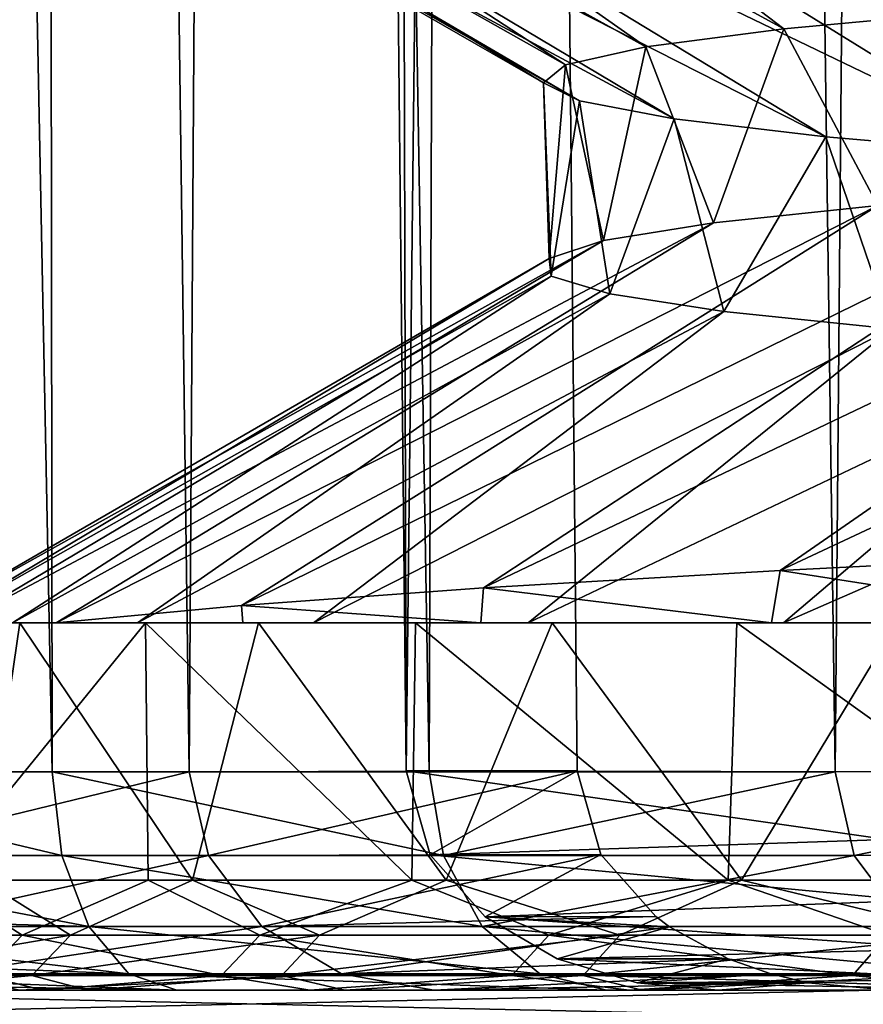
# Model space of a CAD drawing. Header units: millimetres. Extents: x -39.5 to 39.5, y -2 to 94.9.
# Tile 414 of 656: x -14.1 to -13, y 38 to 39.3. Entities that reach past the tile are written whole.
import ezdxf

# ---------------------------------------------------------------- set-up
doc = ezdxf.new("R2010")
doc.units = ezdxf.units.MM
doc.header["$LTSCALE"] = 65.185185
for name, color, linetype in [('11', 7, 'CONTINUOUS'), ('12', 7, 'CONTINUOUS'), ('126', 7, 'CONTINUOUS'), ('127', 7, 'CONTINUOUS'), ('128', 7, 'CONTINUOUS'), ('140', 7, 'CONTINUOUS'), ('148', 7, 'CONTINUOUS'), ('149', 7, 'CONTINUOUS'), ('151', 7, 'CONTINUOUS'), ('169', 7, 'CONTINUOUS'), ('17', 7, 'CONTINUOUS'), ('170', 7, 'CONTINUOUS'), ('171', 7, 'CONTINUOUS'), ('43', 7, 'CONTINUOUS'), ('62', 7, 'CONTINUOUS'), ('633', 7, 'CONTINUOUS'), ('637', 7, 'CONTINUOUS')]:
    doc.layers.add(name, color=color, linetype=linetype)

msp = doc.modelspace()

# ---------------------------------------------------------------- linework, layer by layer
at = {"layer": '11', "color": 7, "linetype": 'Continuous'}
for points in [[(-16.5015, 38, -0.4488), (-12.1114, 38, -11.6397), (-16.7946, 38, 0.3335), (-16.5015, 38, -0.4488)], [(-16.7946, 38, 0.3335), (-12.1114, 38, -11.6397), (-16.7598, 38, 1.1314), (-16.7946, 38, 0.3335)], [(-12.1114, 38, -11.6397), (-12.0407, 38, -11.7129), (-16.7598, 38, 1.1314), (-12.1114, 38, -11.6397)], [(-16.7598, 38, 1.1314), (-12.0407, 38, -11.7129), (-16.7527, 38, 1.2319), (-16.7598, 38, 1.1314)], [(-12.0407, 38, -11.7129), (-11.5448, 38, -12.2019), (-16.7527, 38, 1.2319), (-12.0407, 38, -11.7129)], [(-16.7527, 38, 1.2319), (-11.5448, 38, -12.2019), (-16.6871, 38, 1.9264), (-16.7527, 38, 1.2319)], [(-11.5448, 38, -12.2019), (-11.351, 38, -11.9857), (-16.6871, 38, 1.9264), (-11.5448, 38, -12.2019)], [(-16.6871, 38, 1.9264), (-11.351, 38, -11.9857), (-13.717, 38, -5.5581), (-16.6871, 38, 1.9264)], [(-16.3996, 38, 1.8853), (-16.6871, 38, 1.9264), (-14.0801, 38, -4.5606), (-16.3996, 38, 1.8853)], [(-14.0801, 38, -4.5606), (-16.6871, 38, 1.9264), (-13.717, 38, -5.5581), (-14.0801, 38, -4.5606)], [(-12.9294, 38, -10.2632), (-12.1114, 38, -11.6397), (-16.5015, 38, -0.4488), (-12.9294, 38, -10.2632)], [(-16.4407, 38, -1.4844), (-12.9294, 38, -10.2632), (-16.5015, 38, -0.4488), (-16.4407, 38, -1.4844)], [(-13.5483, 38, -9.4309), (-12.9294, 38, -10.2632), (-16.4407, 38, -1.4844), (-13.5483, 38, -9.4309)], [(-14.112, 38, -8.5646), (-13.5483, 38, -9.4309), (-16.4407, 38, -1.4844), (-14.112, 38, -8.5646)], [(-14.3702, 38, -3.5397), (-16.3996, 38, 1.8853), (-14.0801, 38, -4.5606), (-14.3702, 38, -3.5397)], [(-15.006, 38, 7.5491), (-15.051, 38, 7.459), (-14.019, 38, 4.7456), (-15.006, 38, 7.5491)], [(-14.019, 38, 4.7456), (-15.051, 38, 7.459), (-14.3084, 38, 3.7851), (-14.019, 38, 4.7456)], [(-14.6797, 38, 8.1656), (-15.006, 38, 7.5491), (-13.6696, 38, 5.6724), (-14.6797, 38, 8.1656)], [(-13.6696, 38, 5.6724), (-15.006, 38, 7.5491), (-14.019, 38, 4.7456), (-13.6696, 38, 5.6724)], [(-14.4298, 38, 8.0177), (-14.6797, 38, 8.1656), (-13.6696, 38, 5.6724), (-14.4298, 38, 8.0177)], [(-13.8981, 38, 8.9075), (-14.4298, 38, 8.0177), (-13.2651, 38, 6.5649), (-13.8981, 38, 8.9075)], [(-13.2651, 38, 6.5649), (-14.4298, 38, 8.0177), (-13.6696, 38, 5.6724), (-13.2651, 38, 6.5649)], [(-13.3136, 38, 9.7596), (-13.8981, 38, 8.9075), (-12.8038, 38, 7.4236), (-13.3136, 38, 9.7596)], [(-12.8038, 38, 7.4236), (-13.8981, 38, 8.9075), (-13.2651, 38, 6.5649), (-12.8038, 38, 7.4236)], [(-13.717, 38, -5.5581), (-11.351, 38, -11.9857), (-13.283, 38, -6.5265), (-13.717, 38, -5.5581)], [(-12.6761, 38, 10.5741), (-13.3136, 38, 9.7596), (-12.2877, 38, 8.2497), (-12.6761, 38, 10.5741)], [(-12.2877, 38, 8.2497), (-13.3136, 38, 9.7596), (-12.8038, 38, 7.4236), (-12.2877, 38, 8.2497)], [(-11.351, 38, -11.9857), (-10.5743, 38, -12.676), (-13.283, 38, -6.5265), (-11.351, 38, -11.9857)], [(-13.283, 38, -6.5265), (-10.5743, 38, -12.676), (-12.7766, 38, -7.4689), (-13.283, 38, -6.5265)], [(-13.1617, 38, -10.4374), (-12.7171, 38, -10.9748), (-12.9294, 38, -10.2632), (-13.1617, 38, -10.4374)]]:
    msp.add_3dface(points, dxfattribs=at)
at = {"layer": '12', "color": 7, "linetype": 'Continuous'}
for points in [[(-14.715, 71, 8.701), (-14.5398, 38.2987, 8.4314), (-14.0675, 38.2974, 9.1979), (-14.715, 71, 8.701)], [(-14.1112, 71, 9.6496), (-14.715, 71, 8.701), (-14.0675, 38.2974, 9.1979), (-14.1112, 71, 9.6496)], [(-14.369, 38.2974, -8.7193), (-14.3151, 71, -9.3443), (-13.8813, 38.2974, -9.4765), (-14.369, 38.2974, -8.7193)], [(-14.3151, 71, -9.3443), (-13.6698, 71, -10.2652), (-13.8813, 38.2974, -9.4765), (-14.3151, 71, -9.3443)], [(-13.4463, 71, 10.5564), (-14.1112, 71, 9.6496), (-13.5547, 38.2974, 9.9382), (-13.4463, 71, 10.5564)], [(-13.5547, 38.2974, 9.9382), (-14.1112, 71, 9.6496), (-14.0675, 38.2974, 9.1979), (-13.5547, 38.2974, 9.9382)], [(-13.6698, 71, -10.2652), (-13.3538, 38.2987, -10.2065), (-13.8813, 38.2974, -9.4765), (-13.6698, 71, -10.2652)], [(-13.0028, 38.2974, 10.65), (-13.4463, 71, 10.5564), (-13.5547, 38.2974, 9.9382), (-13.0028, 38.2974, 10.65)], [(-12.7232, 71, 11.4175), (-13.4463, 71, 10.5564), (-13.0028, 38.2974, 10.65), (-12.7232, 71, 11.4175)], [(-12.4134, 38.2987, 11.3315), (-12.7232, 71, 11.4175), (-13.0028, 38.2974, 10.65), (-12.4134, 38.2987, 11.3315)]]:
    msp.add_3dface(points, dxfattribs=at)
at = {"layer": '126', "color": 7, "linetype": 'Continuous'}
for points in [[(-13.586, 38.2987, -10.3807), (-12.9442, 38.2971, -11.1708), (-12.9325, 38.2051, -11.1607), (-13.586, 38.2987, -10.3807)], [(-13.586, 38.2987, -10.3807), (-12.9325, 38.2051, -11.1607), (-13.5534, 38.1844, -10.3852), (-13.586, 38.2987, -10.3807)], [(-12.9325, 38.2051, -11.1607), (-12.9, 38.1222, -11.1327), (-13.5534, 38.1844, -10.3852), (-12.9325, 38.2051, -11.1607)], [(-13.5534, 38.1844, -10.3852), (-12.9, 38.1222, -11.1327), (-13.4785, 38.1001, -10.3954), (-13.5534, 38.1844, -10.3852)], [(-12.9, 38.1222, -11.1327), (-12.8498, 38.0566, -11.0894), (-13.4785, 38.1001, -10.3954), (-12.9, 38.1222, -11.1327)], [(-13.4785, 38.1001, -10.3954), (-12.8498, 38.0566, -11.0894), (-13.3808, 38.0429, -10.4086), (-13.4785, 38.1001, -10.3954)], [(-12.8498, 38.0566, -11.0894), (-12.7868, 38.0145, -11.035), (-13.3808, 38.0429, -10.4086), (-12.8498, 38.0566, -11.0894)], [(-13.3808, 38.0429, -10.4086), (-12.7868, 38.0145, -11.035), (-13.272, 38.0102, -10.423), (-13.3808, 38.0429, -10.4086)], [(-12.7868, 38.0145, -11.035), (-12.7171, 38, -10.9748), (-13.272, 38.0102, -10.423), (-12.7868, 38.0145, -11.035)], [(-12.7171, 38, -10.9748), (-13.1617, 38, -10.4374), (-13.272, 38.0102, -10.423), (-12.7171, 38, -10.9748)]]:
    msp.add_3dface(points, dxfattribs=at)
at = {"layer": '127', "color": 7, "linetype": 'Continuous'}
for points in [[(-13.3538, 38.2987, -10.2065), (-13.586, 38.2987, -10.3807), (-13.5534, 38.1844, -10.3852), (-13.3538, 38.2987, -10.2065)], [(-13.3538, 38.2987, -10.2065), (-13.5534, 38.1844, -10.3852), (-13.3214, 38.1847, -10.211), (-13.3538, 38.2987, -10.2065)], [(-13.5534, 38.1844, -10.3852), (-13.4785, 38.1001, -10.3954), (-13.3214, 38.1847, -10.211), (-13.5534, 38.1844, -10.3852)], [(-13.3214, 38.1847, -10.211), (-13.4785, 38.1001, -10.3954), (-13.2464, 38.1002, -10.2212), (-13.3214, 38.1847, -10.211)], [(-13.2464, 38.1002, -10.2212), (-13.4785, 38.1001, -10.3954), (-13.228, 38.0863, -10.2239), (-13.2464, 38.1002, -10.2212)], [(-13.4785, 38.1001, -10.3954), (-13.3808, 38.0429, -10.4086), (-13.228, 38.0863, -10.2239), (-13.4785, 38.1001, -10.3954)], [(-13.228, 38.0863, -10.2239), (-13.3808, 38.0429, -10.4086), (-13.1484, 38.0428, -10.2344), (-13.228, 38.0863, -10.2239)], [(-13.3808, 38.0429, -10.4086), (-13.272, 38.0102, -10.423), (-13.1484, 38.0428, -10.2344), (-13.3808, 38.0429, -10.4086)], [(-13.1484, 38.0428, -10.2344), (-13.272, 38.0102, -10.423), (-13.0902, 38.0222, -10.2422), (-13.1484, 38.0428, -10.2344)], [(-13.0902, 38.0222, -10.2422), (-13.272, 38.0102, -10.423), (-13.0394, 38.0102, -10.2488), (-13.0902, 38.0222, -10.2422)], [(-13.272, 38.0102, -10.423), (-13.1617, 38, -10.4374), (-13.0394, 38.0102, -10.2488), (-13.272, 38.0102, -10.423)], [(-13.1617, 38, -10.4374), (-12.9294, 38, -10.2632), (-13.0394, 38.0102, -10.2488), (-13.1617, 38, -10.4374)]]:
    msp.add_3dface(points, dxfattribs=at)
at = {"layer": '128', "color": 7, "linetype": 'Continuous'}
for points in [[(-14.369, 38.2974, -8.7193), (-13.8813, 38.2974, -9.4765), (-14.3489, 38.1834, -8.7071), (-14.369, 38.2974, -8.7193)], [(-14.3489, 38.1834, -8.7071), (-13.8813, 38.2974, -9.4765), (-13.8551, 38.1834, -9.4731), (-14.3489, 38.1834, -8.7071)], [(-13.8813, 38.2974, -9.4765), (-13.3538, 38.2987, -10.2065), (-13.8551, 38.1834, -9.4731), (-13.8813, 38.2974, -9.4765)], [(-13.3538, 38.2987, -10.2065), (-13.3214, 38.1847, -10.211), (-13.8551, 38.1834, -9.4731), (-13.3538, 38.2987, -10.2065)], [(-14.3489, 38.1834, -8.7071), (-13.8551, 38.1834, -9.4731), (-14.293, 38.0869, -8.6732), (-14.3489, 38.1834, -8.7071)], [(-14.293, 38.0869, -8.6732), (-13.8551, 38.1834, -9.4731), (-13.7822, 38.0869, -9.464), (-14.293, 38.0869, -8.6732)], [(-13.8551, 38.1834, -9.4731), (-13.3214, 38.1847, -10.211), (-13.7822, 38.0869, -9.464), (-13.8551, 38.1834, -9.4731)], [(-13.3214, 38.1847, -10.211), (-13.2464, 38.1002, -10.2212), (-13.7822, 38.0869, -9.464), (-13.3214, 38.1847, -10.211)], [(-13.2464, 38.1002, -10.2212), (-13.228, 38.0863, -10.2239), (-13.7822, 38.0869, -9.464), (-13.2464, 38.1002, -10.2212)], [(-14.293, 38.0869, -8.6732), (-13.7822, 38.0869, -9.464), (-14.21, 38.0225, -8.6228), (-14.293, 38.0869, -8.6732)], [(-14.21, 38.0225, -8.6228), (-13.7822, 38.0869, -9.464), (-13.6742, 38.0225, -9.4495), (-14.21, 38.0225, -8.6228)], [(-13.7822, 38.0869, -9.464), (-13.228, 38.0863, -10.2239), (-13.6742, 38.0225, -9.4495), (-13.7822, 38.0869, -9.464)], [(-13.228, 38.0863, -10.2239), (-13.1484, 38.0428, -10.2344), (-13.6742, 38.0225, -9.4495), (-13.228, 38.0863, -10.2239)], [(-13.1484, 38.0428, -10.2344), (-13.0902, 38.0222, -10.2422), (-13.6742, 38.0225, -9.4495), (-13.1484, 38.0428, -10.2344)], [(-14.112, 38, -8.5646), (-14.21, 38.0225, -8.6228), (-13.6742, 38.0225, -9.4495), (-14.112, 38, -8.5646)], [(-13.5483, 38, -9.4309), (-14.112, 38, -8.5646), (-13.6742, 38.0225, -9.4495), (-13.5483, 38, -9.4309)], [(-13.0902, 38.0222, -10.2422), (-13.5483, 38, -9.4309), (-13.6742, 38.0225, -9.4495), (-13.0902, 38.0222, -10.2422)], [(-13.5483, 38, -9.4309), (-13.0902, 38.0222, -10.2422), (-13.0394, 38.0102, -10.2488), (-13.5483, 38, -9.4309)], [(-12.9294, 38, -10.2632), (-13.5483, 38, -9.4309), (-13.0394, 38.0102, -10.2488), (-12.9294, 38, -10.2632)]]:
    msp.add_3dface(points, dxfattribs=at)
at = {"layer": '140', "color": 7, "linetype": 'Continuous'}
for points in [[(-14.0675, 38.2974, 9.1979), (-14.5398, 38.2987, 8.4314), (-14.0541, 38.1834, 9.1752), (-14.0675, 38.2974, 9.1979)], [(-14.5398, 38.2987, 8.4314), (-14.5316, 38.1847, 8.3998), (-14.0541, 38.1834, 9.1752), (-14.5398, 38.2987, 8.4314)], [(-13.5547, 38.2974, 9.9382), (-14.0675, 38.2974, 9.1979), (-13.5354, 38.1834, 9.9245), (-13.5547, 38.2974, 9.9382)], [(-13.5354, 38.1834, 9.9245), (-14.0675, 38.2974, 9.1979), (-14.0541, 38.1834, 9.1752), (-13.5354, 38.1834, 9.9245)], [(-13.0028, 38.2974, 10.65), (-13.5547, 38.2974, 9.9382), (-13.5354, 38.1834, 9.9245), (-13.0028, 38.2974, 10.65)], [(-12.9767, 38.1834, 10.6446), (-13.0028, 38.2974, 10.65), (-13.5354, 38.1834, 9.9245), (-12.9767, 38.1834, 10.6446)], [(-12.4134, 38.2987, 11.3315), (-13.0028, 38.2974, 10.65), (-12.9767, 38.1834, 10.6446), (-12.4134, 38.2987, 11.3315)], [(-12.3806, 38.1845, 11.3331), (-12.4134, 38.2987, 11.3315), (-12.9767, 38.1834, 10.6446), (-12.3806, 38.1845, 11.3331)], [(-14.5316, 38.1847, 8.3998), (-14.5123, 38.1002, 8.3266), (-14.0178, 38.0869, 9.1113), (-14.5316, 38.1847, 8.3998)], [(-14.0541, 38.1834, 9.1752), (-14.5316, 38.1847, 8.3998), (-14.0178, 38.0869, 9.1113), (-14.0541, 38.1834, 9.1752)], [(-13.5354, 38.1834, 9.9245), (-14.0541, 38.1834, 9.1752), (-13.4827, 38.0869, 9.8859), (-13.5354, 38.1834, 9.9245)], [(-13.4827, 38.0869, 9.8859), (-14.0541, 38.1834, 9.1752), (-14.0178, 38.0869, 9.1113), (-13.4827, 38.0869, 9.8859)], [(-12.9767, 38.1834, 10.6446), (-13.5354, 38.1834, 9.9245), (-13.4827, 38.0869, 9.8859), (-12.9767, 38.1834, 10.6446)], [(-12.9049, 38.0869, 10.6292), (-12.9767, 38.1834, 10.6446), (-13.4827, 38.0869, 9.8859), (-12.9049, 38.0869, 10.6292)], [(-12.3806, 38.1845, 11.3331), (-12.9767, 38.1834, 10.6446), (-12.9049, 38.0869, 10.6292), (-12.3806, 38.1845, 11.3331)], [(-14.5123, 38.1002, 8.3266), (-14.5078, 38.0863, 8.3085), (-14.0178, 38.0869, 9.1113), (-14.5123, 38.1002, 8.3266)], [(-14.0178, 38.0869, 9.1113), (-14.5078, 38.0863, 8.3085), (-13.9631, 38.0225, 9.0172), (-14.0178, 38.0869, 9.1113)], [(-14.5078, 38.0863, 8.3085), (-14.487, 38.0428, 8.231), (-13.9631, 38.0225, 9.0172), (-14.5078, 38.0863, 8.3085)], [(-13.4827, 38.0869, 9.8859), (-14.0178, 38.0869, 9.1113), (-13.4044, 38.0225, 9.8285), (-13.4827, 38.0869, 9.8859)], [(-13.4044, 38.0225, 9.8285), (-14.0178, 38.0869, 9.1113), (-13.9631, 38.0225, 9.0172), (-13.4044, 38.0225, 9.8285)], [(-12.9049, 38.0869, 10.6292), (-13.4827, 38.0869, 9.8859), (-12.7986, 38.0225, 10.6053), (-12.9049, 38.0869, 10.6292)], [(-12.7986, 38.0225, 10.6053), (-13.4827, 38.0869, 9.8859), (-13.4044, 38.0225, 9.8285), (-12.7986, 38.0225, 10.6053)], [(-14.487, 38.0428, 8.231), (-14.4719, 38.0222, 8.1743), (-13.9631, 38.0225, 9.0172), (-14.487, 38.0428, 8.231)], [(-14.4719, 38.0222, 8.1743), (-13.8981, 38, 8.9075), (-13.9631, 38.0225, 9.0172), (-14.4719, 38.0222, 8.1743)], [(-13.8981, 38, 8.9075), (-14.4719, 38.0222, 8.1743), (-14.4587, 38.0102, 8.1248), (-13.8981, 38, 8.9075)], [(-13.8981, 38, 8.9075), (-13.3136, 38, 9.7596), (-13.9631, 38.0225, 9.0172), (-13.8981, 38, 8.9075)], [(-13.3136, 38, 9.7596), (-13.4044, 38.0225, 9.8285), (-13.9631, 38.0225, 9.0172), (-13.3136, 38, 9.7596)], [(-13.3136, 38, 9.7596), (-12.6761, 38, 10.5741), (-13.4044, 38.0225, 9.8285), (-13.3136, 38, 9.7596)], [(-12.6761, 38, 10.5741), (-12.7986, 38.0225, 10.6053), (-13.4044, 38.0225, 9.8285), (-12.6761, 38, 10.5741)], [(-14.4298, 38, 8.0177), (-13.8981, 38, 8.9075), (-14.4587, 38.0102, 8.1248), (-14.4298, 38, 8.0177)]]:
    msp.add_3dface(points, dxfattribs=at)
at = {"layer": '148', "color": 7, "linetype": 'Continuous'}
for points in [[(-14.6467, 38.5, -0.2987), (-14.5863, 38.5, -1.3644), (-13.9513, 38.5, -2.3488), (-14.6467, 38.5, -0.2987)], [(-14.1212, 38.5, -1.3529), (-14.6467, 38.5, -0.2987), (-13.9513, 38.5, -2.3488), (-14.1212, 38.5, -1.3529)], [(-14.4472, 38.5, -2.4268), (-12.0508, 38.5, -8.3306), (-14.5863, 38.5, -1.3644), (-14.4472, 38.5, -2.4268)], [(-14.5863, 38.5, -1.3644), (-12.0508, 38.5, -8.3306), (-13.073, 38.5, -5.1008), (-14.5863, 38.5, -1.3644)], [(-13.9513, 38.5, -2.3488), (-14.5863, 38.5, -1.3644), (-13.7119, 38.5, -3.3155), (-13.9513, 38.5, -2.3488)], [(-13.7119, 38.5, -3.3155), (-14.5863, 38.5, -1.3644), (-13.42, 38.5, -4.2327), (-13.7119, 38.5, -3.3155)], [(-13.42, 38.5, -4.2327), (-14.5863, 38.5, -1.3644), (-13.073, 38.5, -5.1008), (-13.42, 38.5, -4.2327)], [(-12.6271, 38.5, -7.4275), (-12.0508, 38.5, -8.3306), (-14.4472, 38.5, -2.4268), (-12.6271, 38.5, -7.4275)], [(-14.2316, 38.5, -3.4759), (-12.6271, 38.5, -7.4275), (-14.4472, 38.5, -2.4268), (-14.2316, 38.5, -3.4759)], [(-14.1112, 38.5, 3.9364), (-14.3609, 38.5, 2.8942), (-14.0619, 38.5, 2.861), (-14.1112, 38.5, 3.9364)], [(-14.0619, 38.5, 2.861), (-14.3609, 38.5, 2.8942), (-14.1939, 38.5, 1.782), (-14.0619, 38.5, 2.861)], [(-13.1363, 38.5, -6.4852), (-12.6271, 38.5, -7.4275), (-14.2316, 38.5, -3.4759), (-13.1363, 38.5, -6.4852)], [(-13.9404, 38.5, -4.5032), (-13.1363, 38.5, -6.4852), (-14.2316, 38.5, -3.4759), (-13.9404, 38.5, -4.5032)], [(-13.787, 38.5, 4.9532), (-14.1112, 38.5, 3.9364), (-13.8084, 38.5, 3.9004), (-13.787, 38.5, 4.9532)], [(-13.8084, 38.5, 3.9004), (-14.1112, 38.5, 3.9364), (-14.0619, 38.5, 2.861), (-13.8084, 38.5, 3.9004)], [(-13.5736, 38.5, -5.5111), (-13.1363, 38.5, -6.4852), (-13.9404, 38.5, -4.5032), (-13.5736, 38.5, -5.5111)], [(-13.4845, 38.5, 4.907), (-13.787, 38.5, 4.9532), (-13.8084, 38.5, 3.9004), (-13.4845, 38.5, 4.907)], [(-13.3875, 38.5, 5.9487), (-13.787, 38.5, 4.9532), (-13.4845, 38.5, 4.907), (-13.3875, 38.5, 5.9487)], [(-13.0894, 38.5, 5.8819), (-13.3875, 38.5, 5.9487), (-13.4845, 38.5, 4.907), (-13.0894, 38.5, 5.8819)], [(-12.9187, 38.5, 6.9087), (-13.3875, 38.5, 5.9487), (-13.0894, 38.5, 5.8819), (-12.9187, 38.5, 6.9087)], [(-12.623, 38.5, 6.825), (-12.9187, 38.5, 6.9087), (-13.0894, 38.5, 5.8819), (-12.623, 38.5, 6.825)], [(-12.0508, 38.5, -8.3306), (-11.412, 38.5, -9.1859), (-13.073, 38.5, -5.1008), (-12.0508, 38.5, -8.3306)], [(-13.073, 38.5, -5.1008), (-11.412, 38.5, -9.1859), (-12.6914, 38.5, -5.9089), (-13.073, 38.5, -5.1008)]]:
    msp.add_3dface(points, dxfattribs=at)
at = {"layer": '149', "color": 7, "linetype": 'Continuous'}
for points in [[(-14.3609, 38.5, 2.8942), (-14.1112, 38.5, 3.9364), (-14.1628, 38.15, 3.7468), (-14.3609, 38.5, 2.8942)], [(-13.9404, 38.5, -4.5032), (-14.2316, 38.5, -3.4759), (-14.2251, 38.15, -3.5027), (-13.9404, 38.5, -4.5032)], [(-13.9369, 38.15, -4.5149), (-13.9404, 38.5, -4.5032), (-14.2251, 38.15, -3.5027), (-13.9369, 38.15, -4.5149)], [(-14.1628, 38.15, 3.7468), (-14.1112, 38.5, 3.9364), (-13.8766, 38.15, 4.697), (-14.1628, 38.15, 3.7468)], [(-14.1112, 38.5, 3.9364), (-13.787, 38.5, 4.9532), (-13.8766, 38.15, 4.697), (-14.1112, 38.5, 3.9364)], [(-13.5736, 38.5, -5.5111), (-13.9404, 38.5, -4.5032), (-13.5783, 38.15, -5.5003), (-13.5736, 38.5, -5.5111)], [(-13.5783, 38.15, -5.5003), (-13.9404, 38.5, -4.5032), (-13.9369, 38.15, -4.5149), (-13.5783, 38.15, -5.5003)], [(-13.8766, 38.15, 4.697), (-13.787, 38.5, 4.9532), (-13.5317, 38.15, 5.6139), (-13.8766, 38.15, 4.697)], [(-13.787, 38.5, 4.9532), (-13.3875, 38.5, 5.9487), (-13.5317, 38.15, 5.6139), (-13.787, 38.5, 4.9532)], [(-13.1484, 38.15, -6.4609), (-13.5736, 38.5, -5.5111), (-13.5783, 38.15, -5.5003), (-13.1484, 38.15, -6.4609)], [(-13.1363, 38.5, -6.4852), (-13.5736, 38.5, -5.5111), (-13.1484, 38.15, -6.4609), (-13.1363, 38.5, -6.4852)], [(-13.5317, 38.15, 5.6139), (-13.3875, 38.5, 5.9487), (-13.13, 38.15, 6.498), (-13.5317, 38.15, 5.6139)], [(-13.3875, 38.5, 5.9487), (-12.9187, 38.5, 6.9087), (-13.13, 38.15, 6.498), (-13.3875, 38.5, 5.9487)], [(-12.648, 38.15, -7.3926), (-13.1363, 38.5, -6.4852), (-13.1484, 38.15, -6.4609), (-12.648, 38.15, -7.3926)], [(-12.6271, 38.5, -7.4275), (-13.1363, 38.5, -6.4852), (-12.648, 38.15, -7.3926), (-12.6271, 38.5, -7.4275)], [(-13.13, 38.15, 6.498), (-12.9187, 38.5, 6.9087), (-12.6747, 38.15, 7.3468), (-13.13, 38.15, 6.498)]]:
    msp.add_3dface(points, dxfattribs=at)
at = {"layer": '151', "color": 7, "linetype": 'Continuous'}
for points in [[(-14.2251, 38.15, -3.5027), (-14.3591, 38.0751, -3.0045), (-14.1082, 38.0751, -4.0212), (-14.2251, 38.15, -3.5027)], [(-14.1628, 38.15, 3.7468), (-14.0426, 38.0751, 4.2446), (-14.3096, 38.0751, 3.232), (-14.1628, 38.15, 3.7468)], [(-13.9369, 38.15, -4.5149), (-14.2251, 38.15, -3.5027), (-14.1082, 38.0751, -4.0212), (-13.9369, 38.15, -4.5149)], [(-14.1628, 38.15, 3.7468), (-13.8766, 38.15, 4.697), (-14.0426, 38.0751, 4.2446), (-14.1628, 38.15, 3.7468)], [(-13.9369, 38.15, -4.5149), (-14.1082, 38.0751, -4.0212), (-13.7853, 38.0751, -5.0175), (-13.9369, 38.15, -4.5149)], [(-13.8766, 38.15, 4.697), (-13.704, 38.0751, 5.2355), (-14.0426, 38.0751, 4.2446), (-13.8766, 38.15, 4.697)], [(-13.5783, 38.15, -5.5003), (-13.9369, 38.15, -4.5149), (-13.7853, 38.0751, -5.0175), (-13.5783, 38.15, -5.5003)], [(-13.8766, 38.15, 4.697), (-13.5317, 38.15, 5.6139), (-13.704, 38.0751, 5.2355), (-13.8766, 38.15, 4.697)], [(-13.5783, 38.15, -5.5003), (-13.7853, 38.0751, -5.0175), (-13.3923, 38.0751, -5.9881), (-13.5783, 38.15, -5.5003)], [(-13.5317, 38.15, 5.6139), (-13.2956, 38.0751, 6.1998), (-13.704, 38.0751, 5.2355), (-13.5317, 38.15, 5.6139)], [(-13.1484, 38.15, -6.4609), (-13.5783, 38.15, -5.5003), (-13.3923, 38.0751, -5.9881), (-13.1484, 38.15, -6.4609)], [(-13.5317, 38.15, 5.6139), (-13.13, 38.15, 6.498), (-13.2956, 38.0751, 6.1998), (-13.5317, 38.15, 5.6139)], [(-13.1484, 38.15, -6.4609), (-13.3923, 38.0751, -5.9881), (-12.931, 38.0751, -6.9282), (-13.1484, 38.15, -6.4609)], [(-13.13, 38.15, 6.498), (-12.8194, 38.0751, 7.1325), (-13.2956, 38.0751, 6.1998), (-13.13, 38.15, 6.498)], [(-12.648, 38.15, -7.3926), (-13.1484, 38.15, -6.4609), (-12.931, 38.0751, -6.9282), (-12.648, 38.15, -7.3926)], [(-13.13, 38.15, 6.498), (-12.6747, 38.15, 7.3468), (-12.8194, 38.0751, 7.1325), (-13.13, 38.15, 6.498)], [(-14.0952, 38.0201, 4.2605), (-14.3632, 38.0201, 3.2441), (-14.0426, 38.0751, 4.2446), (-14.0952, 38.0201, 4.2605)], [(-14.0426, 38.0751, 4.2446), (-14.3632, 38.0201, 3.2441), (-14.3096, 38.0751, 3.232), (-14.0426, 38.0751, 4.2446)], [(-14.3591, 38.0751, -3.0045), (-14.161, 38.0201, -4.0363), (-14.1082, 38.0751, -4.0212), (-14.3591, 38.0751, -3.0045)], [(-14.161, 38.0201, -4.0363), (-13.837, 38.0201, -5.0362), (-14.1082, 38.0751, -4.0212), (-14.161, 38.0201, -4.0363)], [(-14.1082, 38.0751, -4.0212), (-13.837, 38.0201, -5.0362), (-13.7853, 38.0751, -5.0175), (-14.1082, 38.0751, -4.0212)], [(-13.7553, 38.0201, 5.2552), (-14.0952, 38.0201, 4.2605), (-13.704, 38.0751, 5.2355), (-13.7553, 38.0201, 5.2552)], [(-13.704, 38.0751, 5.2355), (-14.0952, 38.0201, 4.2605), (-14.0426, 38.0751, 4.2446), (-13.704, 38.0751, 5.2355)], [(-13.837, 38.0201, -5.0362), (-13.4424, 38.0201, -6.0105), (-13.7853, 38.0751, -5.0175), (-13.837, 38.0201, -5.0362)], [(-13.7853, 38.0751, -5.0175), (-13.4424, 38.0201, -6.0105), (-13.3923, 38.0751, -5.9881), (-13.7853, 38.0751, -5.0175)], [(-13.3454, 38.0201, 6.2231), (-13.7553, 38.0201, 5.2552), (-13.2956, 38.0751, 6.1998), (-13.3454, 38.0201, 6.2231)], [(-13.2956, 38.0751, 6.1998), (-13.7553, 38.0201, 5.2552), (-13.704, 38.0751, 5.2355), (-13.2956, 38.0751, 6.1998)], [(-13.4424, 38.0201, -6.0105), (-12.9794, 38.0201, -6.9542), (-13.3923, 38.0751, -5.9881), (-13.4424, 38.0201, -6.0105)], [(-13.3923, 38.0751, -5.9881), (-12.9794, 38.0201, -6.9542), (-12.931, 38.0751, -6.9282), (-13.3923, 38.0751, -5.9881)], [(-12.8674, 38.0201, 7.1592), (-13.3454, 38.0201, 6.2231), (-12.8194, 38.0751, 7.1325), (-12.8674, 38.0201, 7.1592)], [(-12.8194, 38.0751, 7.1325), (-13.3454, 38.0201, 6.2231), (-13.2956, 38.0751, 6.1998), (-12.8194, 38.0751, 7.1325)], [(-12.9794, 38.0201, -6.9542), (-12.4502, 38.0201, -7.8624), (-12.931, 38.0751, -6.9282), (-12.9794, 38.0201, -6.9542)], [(-14.3702, 38, -3.5397), (-14.0801, 38, -4.5606), (-14.161, 38.0201, -4.0363), (-14.3702, 38, -3.5397)], [(-14.0952, 38.0201, 4.2605), (-14.3084, 38, 3.7851), (-14.3632, 38.0201, 3.2441), (-14.0952, 38.0201, 4.2605)], [(-14.019, 38, 4.7456), (-14.3084, 38, 3.7851), (-14.0952, 38.0201, 4.2605), (-14.019, 38, 4.7456)], [(-14.161, 38.0201, -4.0363), (-14.0801, 38, -4.5606), (-13.837, 38.0201, -5.0362), (-14.161, 38.0201, -4.0363)], [(-13.7553, 38.0201, 5.2552), (-14.019, 38, 4.7456), (-14.0952, 38.0201, 4.2605), (-13.7553, 38.0201, 5.2552)], [(-14.0801, 38, -4.5606), (-13.717, 38, -5.5581), (-13.837, 38.0201, -5.0362), (-14.0801, 38, -4.5606)], [(-13.6696, 38, 5.6724), (-14.019, 38, 4.7456), (-13.7553, 38.0201, 5.2552), (-13.6696, 38, 5.6724)], [(-13.837, 38.0201, -5.0362), (-13.717, 38, -5.5581), (-13.4424, 38.0201, -6.0105), (-13.837, 38.0201, -5.0362)], [(-13.3454, 38.0201, 6.2231), (-13.6696, 38, 5.6724), (-13.7553, 38.0201, 5.2552), (-13.3454, 38.0201, 6.2231)], [(-13.717, 38, -5.5581), (-13.283, 38, -6.5265), (-13.4424, 38.0201, -6.0105), (-13.717, 38, -5.5581)], [(-13.2651, 38, 6.5649), (-13.6696, 38, 5.6724), (-13.3454, 38.0201, 6.2231), (-13.2651, 38, 6.5649)], [(-13.4424, 38.0201, -6.0105), (-13.283, 38, -6.5265), (-12.9794, 38.0201, -6.9542), (-13.4424, 38.0201, -6.0105)], [(-12.8674, 38.0201, 7.1592), (-13.2651, 38, 6.5649), (-13.3454, 38.0201, 6.2231), (-12.8674, 38.0201, 7.1592)], [(-13.283, 38, -6.5265), (-12.7766, 38, -7.4689), (-12.9794, 38.0201, -6.9542), (-13.283, 38, -6.5265)], [(-12.8038, 38, 7.4236), (-13.2651, 38, 6.5649), (-12.8674, 38.0201, 7.1592), (-12.8038, 38, 7.4236)], [(-12.9794, 38.0201, -6.9542), (-12.7766, 38, -7.4689), (-12.4502, 38.0201, -7.8624), (-12.9794, 38.0201, -6.9542)]]:
    msp.add_3dface(points, dxfattribs=at)
at = {"layer": '169', "color": 7, "linetype": 'Continuous'}
for points in [[(-12.2924, 39.1149, 5.3345), (-11.8677, 39.1383, 6.2223), (-13.0775, 38.5712, 5.9077), (-12.2924, 39.1149, 5.3345)], [(-13.0775, 38.5712, 5.9077), (-11.8677, 39.1383, 6.2223), (-12.6013, 38.5949, 6.865), (-13.0775, 38.5712, 5.9077)], [(-12.6513, 39.0915, 4.4163), (-12.2924, 39.1149, 5.3345), (-13.4811, 38.5474, 4.9175), (-12.6513, 39.0915, 4.4163)], [(-13.4811, 38.5474, 4.9175), (-12.2924, 39.1149, 5.3345), (-13.0775, 38.5712, 5.9077), (-13.4811, 38.5474, 4.9175)], [(-12.9449, 39.0678, 3.4628), (-12.6513, 39.0915, 4.4163), (-13.8099, 38.5237, 3.9001), (-12.9449, 39.0678, 3.4628)], [(-13.8099, 38.5237, 3.9001), (-12.6513, 39.0915, 4.4163), (-13.4811, 38.5474, 4.9175), (-13.8099, 38.5237, 3.9001)], [(-13.1683, 39.0439, 2.4812), (-12.9449, 39.0678, 3.4628), (-14.0619, 38.5, 2.861), (-13.1683, 39.0439, 2.4812)], [(-14.0619, 38.5, 2.861), (-12.9449, 39.0678, 3.4628), (-13.8099, 38.5237, 3.9001), (-14.0619, 38.5, 2.861)], [(-13.3178, 39.0199, 1.4816), (-13.1683, 39.0439, 2.4812), (-14.1939, 38.5, 1.782), (-13.3178, 39.0199, 1.4816)], [(-13.1683, 39.0439, 2.4812), (-14.0619, 38.5, 2.861), (-14.1939, 38.5, 1.782), (-13.1683, 39.0439, 2.4812)], [(-13.3918, 38.9957, 0.4681), (-13.3178, 39.0199, 1.4816), (-14.2483, 38.5, 0.7207), (-13.3918, 38.9957, 0.4681)], [(-13.3178, 39.0199, 1.4816), (-14.1939, 38.5, 1.782), (-14.2483, 38.5, 0.7207), (-13.3178, 39.0199, 1.4816)], [(-13.3918, 38.9957, 0.4681), (-14.2483, 38.5, 0.7207), (-14.2232, 38.5, -0.3254), (-13.3918, 38.9957, 0.4681)], [(-13.3888, 38.9716, -0.5489), (-13.3918, 38.9957, 0.4681), (-14.2232, 38.5, -0.3254), (-13.3888, 38.9716, -0.5489)], [(-13.3888, 38.9716, -0.5489), (-14.2232, 38.5, -0.3254), (-14.1212, 38.5, -1.3529), (-13.3888, 38.9716, -0.5489)], [(-13.3091, 38.9475, -1.5583), (-13.3888, 38.9716, -0.5489), (-14.1212, 38.5, -1.3529), (-13.3091, 38.9475, -1.5583)], [(-13.3091, 38.9475, -1.5583), (-14.1212, 38.5, -1.3529), (-13.9513, 38.5, -2.3488), (-13.3091, 38.9475, -1.5583)], [(-13.154, 38.9235, -2.556), (-13.3091, 38.9475, -1.5583), (-13.9513, 38.5, -2.3488), (-13.154, 38.9235, -2.556)], [(-13.154, 38.9235, -2.556), (-13.9513, 38.5, -2.3488), (-13.7119, 38.5, -3.3155), (-13.154, 38.9235, -2.556)], [(-12.9263, 38.8997, -3.5313), (-13.154, 38.9235, -2.556), (-13.7119, 38.5, -3.3155), (-12.9263, 38.8997, -3.5313)], [(-12.9263, 38.8997, -3.5313), (-13.7119, 38.5, -3.3155), (-13.42, 38.5, -4.2327), (-12.9263, 38.8997, -3.5313)], [(-12.6304, 38.8762, -4.4759), (-12.9263, 38.8997, -3.5313), (-13.42, 38.5, -4.2327), (-12.6304, 38.8762, -4.4759)], [(-12.6304, 38.8762, -4.4759), (-13.42, 38.5, -4.2327), (-13.073, 38.5, -5.1008), (-12.6304, 38.8762, -4.4759)], [(-12.2665, 38.8527, -5.3937), (-12.6304, 38.8762, -4.4759), (-13.073, 38.5, -5.1008), (-12.2665, 38.8527, -5.3937)], [(-12.2665, 38.8527, -5.3937), (-13.073, 38.5, -5.1008), (-12.6914, 38.5, -5.9089), (-12.2665, 38.8527, -5.3937)]]:
    msp.add_3dface(points, dxfattribs=at)
at = {"layer": '17', "color": 7, "linetype": 'Continuous'}
for points in [[(-13.0726, 39.3081, 2.9438), (-12.8077, 39.3326, 3.9399), (-12.9449, 39.0678, 3.4628), (-13.0726, 39.3081, 2.9438)], [(-13.2603, 39.2836, 1.9302), (-13.0726, 39.3081, 2.9438), (-13.1683, 39.0439, 2.4812), (-13.2603, 39.2836, 1.9302)], [(-13.1683, 39.0439, 2.4812), (-13.0726, 39.3081, 2.9438), (-12.9449, 39.0678, 3.4628), (-13.1683, 39.0439, 2.4812)], [(-13.3694, 39.2591, 0.9052), (-13.2603, 39.2836, 1.9302), (-13.3178, 39.0199, 1.4816), (-13.3694, 39.2591, 0.9052)], [(-13.3178, 39.0199, 1.4816), (-13.2603, 39.2836, 1.9302), (-13.1683, 39.0439, 2.4812), (-13.3178, 39.0199, 1.4816)], [(-13.3994, 39.2347, -0.1251), (-13.3694, 39.2591, 0.9052), (-13.3918, 38.9957, 0.4681), (-13.3994, 39.2347, -0.1251)], [(-13.3918, 38.9957, 0.4681), (-13.3694, 39.2591, 0.9052), (-13.3178, 39.0199, 1.4816), (-13.3918, 38.9957, 0.4681)], [(-13.3502, 39.2102, -1.1547), (-13.3994, 39.2347, -0.1251), (-13.3888, 38.9716, -0.5489), (-13.3502, 39.2102, -1.1547)], [(-13.3888, 38.9716, -0.5489), (-13.3994, 39.2347, -0.1251), (-13.3918, 38.9957, 0.4681), (-13.3888, 38.9716, -0.5489)], [(-13.3091, 38.9475, -1.5583), (-13.3502, 39.2102, -1.1547), (-13.3888, 38.9716, -0.5489), (-13.3091, 38.9475, -1.5583)], [(-13.2219, 39.1857, -2.1774), (-13.3502, 39.2102, -1.1547), (-13.3091, 38.9475, -1.5583), (-13.2219, 39.1857, -2.1774)], [(-13.154, 38.9235, -2.556), (-13.2219, 39.1857, -2.1774), (-13.3091, 38.9475, -1.5583), (-13.154, 38.9235, -2.556)], [(-13.0154, 39.1612, -3.1873), (-13.2219, 39.1857, -2.1774), (-13.154, 38.9235, -2.556), (-13.0154, 39.1612, -3.1873)], [(-12.9263, 38.8997, -3.5313), (-13.0154, 39.1612, -3.1873), (-13.154, 38.9235, -2.556), (-12.9263, 38.8997, -3.5313)], [(-12.7319, 39.1367, -4.1782), (-13.0154, 39.1612, -3.1873), (-12.9263, 38.8997, -3.5313), (-12.7319, 39.1367, -4.1782)]]:
    msp.add_3dface(points, dxfattribs=at)
at = {"layer": '170', "color": 7, "linetype": 'Continuous'}
for points in [[(-12.623, 38.5, 6.825), (-13.0775, 38.5712, 5.9077), (-12.6013, 38.5949, 6.865), (-12.623, 38.5, 6.825)], [(-13.0894, 38.5, 5.8819), (-13.4811, 38.5474, 4.9175), (-13.0775, 38.5712, 5.9077), (-13.0894, 38.5, 5.8819)], [(-12.623, 38.5, 6.825), (-13.0894, 38.5, 5.8819), (-13.0775, 38.5712, 5.9077), (-12.623, 38.5, 6.825)], [(-13.4845, 38.5, 4.907), (-13.8099, 38.5237, 3.9001), (-13.4811, 38.5474, 4.9175), (-13.4845, 38.5, 4.907)], [(-13.0894, 38.5, 5.8819), (-13.4845, 38.5, 4.907), (-13.4811, 38.5474, 4.9175), (-13.0894, 38.5, 5.8819)], [(-13.8084, 38.5, 3.9004), (-14.0619, 38.5, 2.861), (-13.8099, 38.5237, 3.9001), (-13.8084, 38.5, 3.9004)], [(-13.4845, 38.5, 4.907), (-13.8084, 38.5, 3.9004), (-13.8099, 38.5237, 3.9001), (-13.4845, 38.5, 4.907)]]:
    msp.add_3dface(points, dxfattribs=at)
at = {"layer": '171', "color": 7, "linetype": 'Continuous'}
for points in [[(-13.0726, 39.3081, 2.9438), (-14.0651, 39.8496, 2.845), (-13.8148, 39.8733, 3.8824), (-13.0726, 39.3081, 2.9438)], [(-12.8077, 39.3326, 3.9399), (-13.0726, 39.3081, 2.9438), (-13.8148, 39.8733, 3.8824), (-12.8077, 39.3326, 3.9399)], [(-13.2603, 39.2836, 1.9302), (-14.2377, 39.826, 1.7919), (-14.0651, 39.8496, 2.845), (-13.2603, 39.2836, 1.9302)], [(-13.0726, 39.3081, 2.9438), (-13.2603, 39.2836, 1.9302), (-14.0651, 39.8496, 2.845), (-13.0726, 39.3081, 2.9438)], [(-13.3694, 39.2591, 0.9052), (-14.3315, 39.8023, 0.7288), (-14.2377, 39.826, 1.7919), (-13.3694, 39.2591, 0.9052)], [(-13.2603, 39.2836, 1.9302), (-13.3694, 39.2591, 0.9052), (-14.2377, 39.826, 1.7919), (-13.2603, 39.2836, 1.9302)], [(-13.3994, 39.2347, -0.1251), (-14.346, 39.7786, -0.3383), (-14.3315, 39.8023, 0.7288), (-13.3994, 39.2347, -0.1251)], [(-13.3694, 39.2591, 0.9052), (-13.3994, 39.2347, -0.1251), (-14.3315, 39.8023, 0.7288), (-13.3694, 39.2591, 0.9052)], [(-13.3994, 39.2347, -0.1251), (-13.3502, 39.2102, -1.1547), (-14.346, 39.7786, -0.3383), (-13.3994, 39.2347, -0.1251)], [(-13.3502, 39.2102, -1.1547), (-14.2812, 39.7549, -1.4035), (-14.346, 39.7786, -0.3383), (-13.3502, 39.2102, -1.1547)], [(-13.3502, 39.2102, -1.1547), (-13.2219, 39.1857, -2.1774), (-14.2812, 39.7549, -1.4035), (-13.3502, 39.2102, -1.1547)], [(-13.2219, 39.1857, -2.1774), (-14.1374, 39.7313, -2.461), (-14.2812, 39.7549, -1.4035), (-13.2219, 39.1857, -2.1774)], [(-13.2219, 39.1857, -2.1774), (-13.0154, 39.1612, -3.1873), (-14.1374, 39.7313, -2.461), (-13.2219, 39.1857, -2.1774)], [(-13.0154, 39.1612, -3.1873), (-13.9154, 39.7076, -3.5049), (-14.1374, 39.7313, -2.461), (-13.0154, 39.1612, -3.1873)], [(-13.0154, 39.1612, -3.1873), (-12.7319, 39.1367, -4.1782), (-13.9154, 39.7076, -3.5049), (-13.0154, 39.1612, -3.1873)], [(-12.7319, 39.1367, -4.1782), (-13.6165, 39.6839, -4.5293), (-13.9154, 39.7076, -3.5049), (-12.7319, 39.1367, -4.1782)], [(-12.7319, 39.1367, -4.1782), (-12.3731, 39.1122, -5.1445), (-13.6165, 39.6839, -4.5293), (-12.7319, 39.1367, -4.1782)], [(-12.3731, 39.1122, -5.1445), (-13.2422, 39.6602, -5.5287), (-13.6165, 39.6839, -4.5293), (-12.3731, 39.1122, -5.1445)], [(-12.3731, 39.1122, -5.1445), (-11.9411, 39.0877, -6.0803), (-13.2422, 39.6602, -5.5287), (-12.3731, 39.1122, -5.1445)], [(-11.9411, 39.0877, -6.0803), (-12.7947, 39.6365, -6.4976), (-13.2422, 39.6602, -5.5287), (-11.9411, 39.0877, -6.0803)]]:
    msp.add_3dface(points, dxfattribs=at)
at = {"layer": '43', "color": 7, "linetype": 'Continuous'}
for points in [[(-13.9278, 71, -10.4587), (-13.2178, 71, -11.3428), (-13.586, 38.2987, -10.3807), (-13.9278, 71, -10.4587)], [(-13.586, 38.2987, -10.3807), (-13.2178, 71, -11.3428), (-12.9442, 38.2971, -11.1708), (-13.586, 38.2987, -10.3807)], [(-13.2178, 71, -11.3428), (-12.4517, 71, -12.1789), (-12.9442, 38.2971, -11.1708), (-13.2178, 71, -11.3428)]]:
    msp.add_3dface(points, dxfattribs=at)
at = {"layer": '62', "color": 7, "linetype": 'Continuous'}
for points in [[(-13.6698, 71, -10.2652), (-13.9278, 71, -10.4587), (-13.586, 38.2987, -10.3807), (-13.6698, 71, -10.2652)], [(-13.3538, 38.2987, -10.2065), (-13.6698, 71, -10.2652), (-13.586, 38.2987, -10.3807), (-13.3538, 38.2987, -10.2065)]]:
    msp.add_3dface(points, dxfattribs=at)
at = {"layer": '633', "linetype": 'Continuous'}
for points in [[(-12.95, 38), (-12.9351, 37.9624, -0.2853), (-14.65, 38), (-12.95, 38)], [(-14.65, 38), (-12.9351, 37.9624, -0.2853), (-14.65, 37.9625, -0.2847), (-14.65, 38)]]:
    msp.add_3dface(points, dxfattribs=at)
at = {"layer": '637', "linetype": 'Continuous'}
for points in [[(-12.9351, 37.9624, 0.2853), (-12.95, 38), (-14.65, 37.9625, 0.2847), (-12.9351, 37.9624, 0.2853)], [(-12.95, 38), (-14.65, 38), (-14.65, 37.9625, 0.2847), (-12.95, 38)]]:
    msp.add_3dface(points, dxfattribs=at)

doc.saveas('drawing.dxf')
